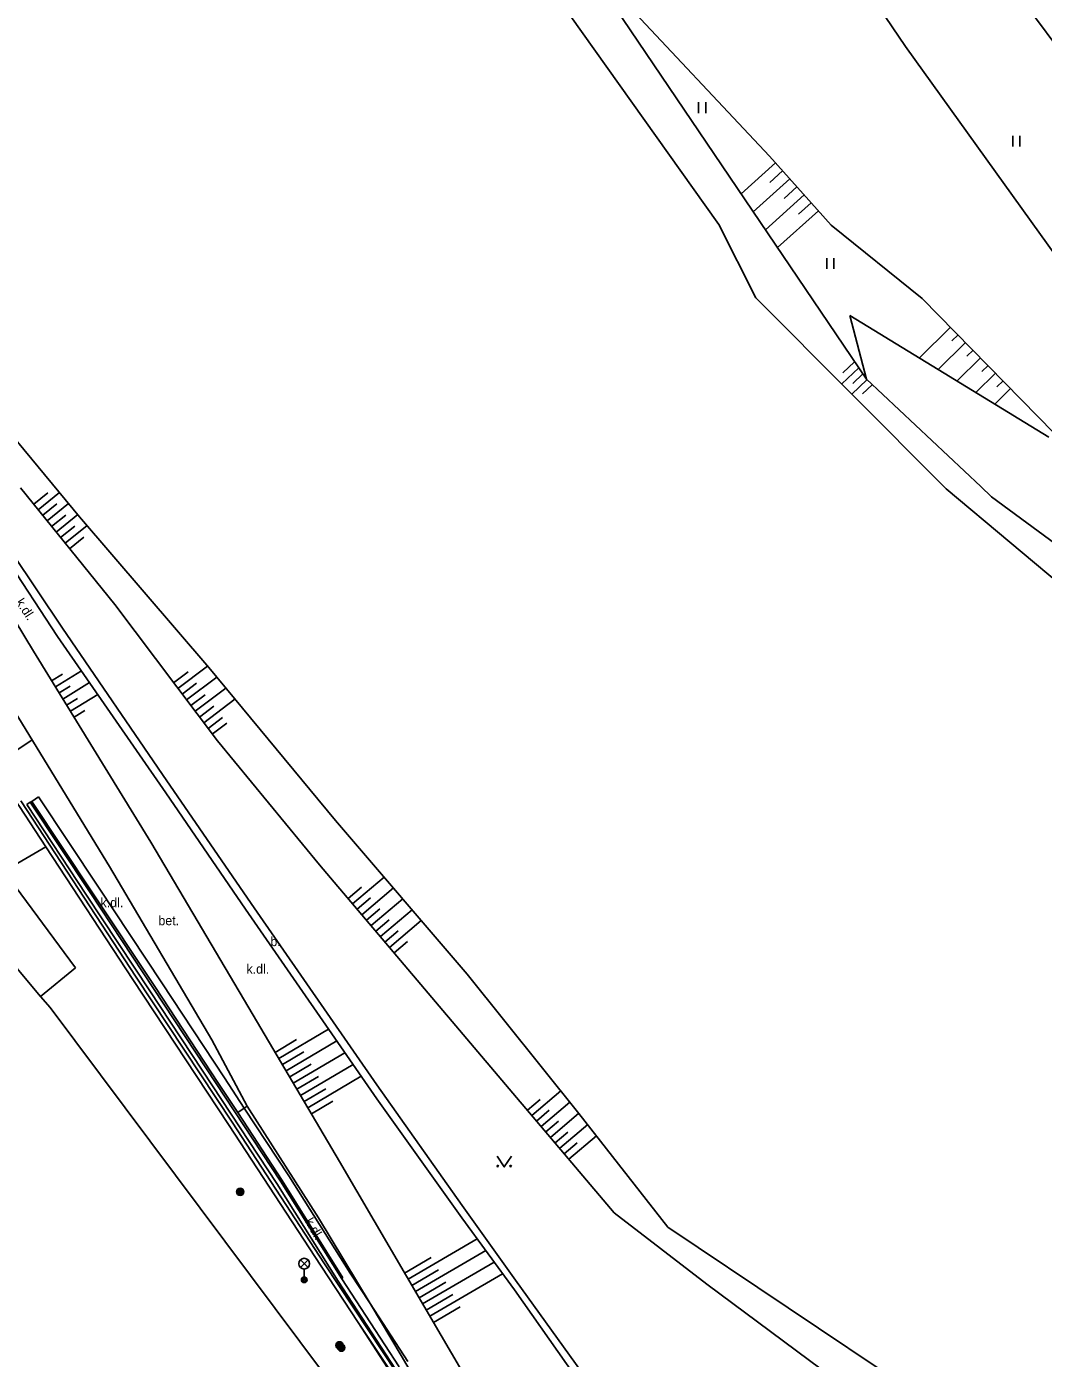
# Model space of a CAD drawing. Extents: x -538441 to -536770, y -1181008 to -1179809.
# Drawn here: x -537656.4 to -537585.3, y -1180744.2 to -1180651.1 of the extents above; entities that cross this region are included whole.
import ezdxf

# ---------------------------------------------------------------- set-up
doc = ezdxf.new("R2010")
doc.units = 0
for name, color, linetype in [('Vrstva 10', 7, 'Continuous'), ('Vrstva 11', 7, 'Continuous'), ('Vrstva 14', 7, 'Continuous'), ('Vrstva 15', 7, 'Continuous'), ('Vrstva 25', 7, 'Continuous'), ('Vrstva 33', 7, 'Continuous'), ('Vrstva 36', 7, 'Continuous'), ('Vrstva 40', 7, 'Continuous'), ('Vrstva 7', 7, 'Continuous')]:
    doc.layers.add(name, color=color, linetype=linetype)

msp = doc.modelspace()

# ---------------------------------------------------------------- linework, layer by layer
at = {"layer": 'Vrstva 10'}
for p, q in [((-537657.91, -1180688.16), (-537654.23, -1180693.74)), ((-537653.9, -1180693.17), (-537657.44, -1180687.87)), ((-537655.93, -1180694.76), (-537659.5, -1180688.86)), ((-537646.6, -1180703.84), (-537653.9, -1180693.17)), ((-537654.23, -1180693.74), (-537646.67, -1180704.67)), ((-537647.71, -1180708.12), (-537655.93, -1180694.76)), ((-537658.55, -1180696.85), (-537650.6, -1180709.82)), ((-537640.49, -1180712.71), (-537646.6, -1180703.84)), ((-537646.67, -1180704.67), (-537641.08, -1180712.8)), ((-537640.55, -1180720.21), (-537647.71, -1180708.12)), ((-537650.6, -1180709.82), (-537643.44, -1180721.95)), ((-537641.08, -1180712.8), (-537631.91, -1180726.06)), ((-537631.89, -1180725.09), (-537640.49, -1180712.71)), ((-537634.52, -1180730.44), (-537640.55, -1180720.21)), ((-537643.44, -1180721.95), (-537640.963, -1180726.574)), ((-537625.92, -1180733.53), (-537631.89, -1180725.09)), ((-537631.91, -1180726.06), (-537625.95, -1180734.39)), ((-537627.41, -1180742.61), (-537634.52, -1180730.44)), ((-537622.2, -1180738.74), (-537625.92, -1180733.53)), ((-537625.95, -1180734.39), (-537622.28, -1180739.43)), ((-537615.14, -1180748.54), (-537622.2, -1180738.74)), ((-537622.28, -1180739.43), (-537615.74, -1180748.7)), ((-537622.71, -1180750.62), (-537627.41, -1180742.61))]:
    msp.add_line(p, q, dxfattribs=at)
at = {"layer": 'Vrstva 11'}
for p, q in [((-537655.559, -1180704.95), (-537656.04, -1180705.277)), ((-537651.379, -1180711.266), (-537655.559, -1180704.95)), ((-537657.58, -1180709.92), (-537655.05, -1180708.46)), ((-537646.941, -1180717.962), (-537651.379, -1180711.266)), ((-537660.741, -1180712.554), (-537655.44, -1180718.91)), ((-537642.559, -1180724.609), (-537646.941, -1180717.962)), ((-537641.174, -1180726.717), (-537642.559, -1180724.609)), ((-537638.06, -1180731.457), (-537641.174, -1180726.717)), ((-537640.963, -1180726.574), (-537635.981, -1180734.389)), ((-537633.763, -1180738.268), (-537638.06, -1180731.457)), ((-537635.981, -1180734.389), (-537632.377, -1180740.389)), ((-537632.377, -1180740.389), (-537630.207, -1180744.003)), ((-537630.207, -1180744.003), (-537625.581, -1180751.891))]:
    msp.add_line(p, q, dxfattribs=at)
for points in [[(-537657.93, -1180710.21), (-537652.97, -1180716.9)], [(-537652.97, -1180716.9), (-537655.44, -1180718.91)], [(-537655.44, -1180718.91), (-537654.76, -1180719.69)], [(-537654.76, -1180719.69), (-537633.762, -1180747.733)], [(-537641.62, -1180727.018), (-537641.174, -1180726.717), (-537640.963, -1180726.574)], [(-537629.732, -1180744.439), (-537632.377, -1180740.389), (-537633.763, -1180738.268)]]:
    msp.add_lwpolyline(points, dxfattribs=at)
at = {"layer": 'Vrstva 14'}
for p, q in [((-537605.91, -1180636.2), (-537594.91, -1180652.5)), ((-537573.42, -1180667.21), (-537593.09, -1180640.69)), ((-537622.28, -1180644.81), (-537607.98, -1180664.94)), ((-537597.65, -1180675.76), (-537617.93, -1180645.77)), ((-537617.93, -1180645.77), (-537604.44, -1180660.16)), ((-537594.91, -1180652.5), (-537584.28, -1180667.29)), ((-537604.44, -1180660.16), (-537600.11, -1180664.98)), ((-537607.98, -1180664.94), (-537605.38, -1180670.07)), ((-537600.11, -1180664.98), (-537593.74, -1180670.11)), ((-537605.38, -1180670.07), (-537592.06, -1180683.41)), ((-537593.74, -1180670.11), (-537584.511, -1180679.533)), ((-537598.82, -1180671.31), (-537597.65, -1180675.76)), ((-537584.89, -1180679.808), (-537598.82, -1180671.31)), ((-537652.699, -1180685.37), (-537662.512, -1180673.55)), ((-537589.649, -1180683.268), (-537597.65, -1180675.76)), ((-537656.83, -1180683.35), (-537650.24, -1180691.51)), ((-537592.06, -1180683.41), (-537575.48, -1180697.36)), ((-537588.89, -1180683.98), (-537589.649, -1180683.268)), ((-537575.7, -1180693.73), (-537588.89, -1180683.98)), ((-537643.657, -1180695.916), (-537652.699, -1180685.37)), ((-537650.24, -1180691.51), (-537643.05, -1180701.05)), ((-537634.782, -1180706.605), (-537643.657, -1180695.916)), ((-537643.05, -1180701.05), (-537635.9, -1180709.71)), ((-537625.57, -1180717.362), (-537634.782, -1180706.605)), ((-537635.9, -1180709.71), (-537615.294, -1180734.03)), ((-537617.76, -1180727.083), (-537625.57, -1180717.362)), ((-537611.533, -1180735.033), (-537617.76, -1180727.083)), ((-537615.294, -1180734.03), (-537608.81, -1180739.03)), ((-537583.278, -1180753.974), (-537611.533, -1180735.033)), ((-537608.81, -1180739.03), (-537596.89, -1180747.88))]:
    msp.add_line(p, q, dxfattribs=at)
at = {"layer": 'Vrstva 15'}
for p, q in [((-537606.418, -1180662.794), (-537604.014, -1180660.634)), ((-537604.408, -1180661.996), (-537603.513, -1180661.192)), ((-537605.57, -1180664.048), (-537603.012, -1180661.75)), ((-537603.405, -1180663.112), (-537602.51, -1180662.308)), ((-537604.721, -1180665.303), (-537602.009, -1180662.866)), ((-537602.402, -1180664.228), (-537601.508, -1180663.424)), ((-537603.874, -1180666.557), (-537601.007, -1180663.981)), ((-537593.959, -1180674.275), (-537591.765, -1180672.126)), ((-537591.664, -1180673.077), (-537591.24, -1180672.662)), ((-537592.639, -1180675.081), (-537590.716, -1180673.198)), ((-537590.614, -1180674.148), (-537590.191, -1180673.734)), ((-537598.473, -1180674.544), (-537599.293, -1180675.321)), ((-537591.317, -1180675.887), (-537589.666, -1180674.27)), ((-537598.189, -1180674.963), (-537599.373, -1180676.086)), ((-537597.905, -1180675.383), (-537598.605, -1180676.047)), ((-537589.997, -1180676.692), (-537588.617, -1180675.341)), ((-537589.564, -1180675.221), (-537589.141, -1180674.806)), ((-537597.612, -1180675.795), (-537598.666, -1180676.794)), ((-537597.247, -1180676.138), (-537597.917, -1180676.773)), ((-537588.675, -1180677.499), (-537587.567, -1180676.413)), ((-537588.515, -1180676.292), (-537588.092, -1180675.877)), ((-537655.904, -1180684.494), (-537654.916, -1180683.696)), ((-537655.59, -1180684.884), (-537654.101, -1180683.682)), ((-537655.276, -1180685.273), (-537654.287, -1180684.475)), ((-537654.962, -1180685.662), (-537653.462, -1180684.451)), ((-537654.648, -1180686.051), (-537653.659, -1180685.253)), ((-537654.334, -1180686.44), (-537652.823, -1180685.22)), ((-537654.02, -1180686.829), (-537653.031, -1180686.031)), ((-537653.706, -1180687.218), (-537652.174, -1180685.982)), ((-537653.392, -1180687.607), (-537652.403, -1180686.808)), ((-537645.818, -1180697.377), (-537643.743, -1180695.812)), ((-537654.651, -1180696.838), (-537653.889, -1180696.369)), ((-537654.389, -1180697.264), (-537652.568, -1180696.143)), ((-537653.865, -1180698.116), (-537651.998, -1180696.967)), ((-537646.119, -1180696.978), (-537645.109, -1180696.217)), ((-537645.216, -1180698.175), (-537643.104, -1180696.582)), ((-537654.127, -1180697.69), (-537653.365, -1180697.221)), ((-537653.341, -1180698.967), (-537651.429, -1180697.79)), ((-537645.517, -1180697.776), (-537644.508, -1180697.015)), ((-537644.915, -1180698.575), (-537643.906, -1180697.814)), ((-537644.614, -1180698.974), (-537642.464, -1180697.353)), ((-537653.603, -1180698.542), (-537652.841, -1180698.073)), ((-537644.313, -1180699.373), (-537643.304, -1180698.612)), ((-537644.012, -1180699.772), (-537641.825, -1180698.123)), ((-537653.079, -1180699.393), (-537652.317, -1180698.924)), ((-537643.711, -1180700.172), (-537642.702, -1180699.411)), ((-537643.41, -1180700.571), (-537642.401, -1180699.81)), ((-537658.529, -1180702.636), (-537656.023, -1180700.972)), ((-537633.592, -1180712.434), (-537631.389, -1180710.567)), ((-537633.915, -1180712.053), (-537632.984, -1180711.264)), ((-537632.945, -1180713.197), (-537630.738, -1180711.327)), ((-537633.268, -1180712.816), (-537632.337, -1180712.027)), ((-537632.622, -1180713.579), (-537631.691, -1180712.79)), ((-537632.299, -1180713.96), (-537630.088, -1180712.086)), ((-537631.975, -1180714.342), (-537631.044, -1180713.553)), ((-537631.652, -1180714.723), (-537629.437, -1180712.846)), ((-537631.006, -1180715.486), (-537628.787, -1180713.605)), ((-537631.329, -1180715.104), (-537630.398, -1180714.315)), ((-537630.682, -1180715.867), (-537629.752, -1180715.079)), ((-537638.759, -1180723.249), (-537635.274, -1180721.195)), ((-537639.013, -1180722.818), (-537637.51, -1180721.932)), ((-537638.251, -1180724.11), (-537634.704, -1180722.019)), ((-537638.505, -1180723.679), (-537637.002, -1180722.793)), ((-537637.743, -1180724.972), (-537634.134, -1180722.844)), ((-537637.997, -1180724.541), (-537636.494, -1180723.655)), ((-537637.236, -1180725.833), (-537633.564, -1180723.668)), ((-537637.49, -1180725.402), (-537635.987, -1180724.516)), ((-537636.728, -1180726.695), (-537632.993, -1180724.493)), ((-537636.982, -1180726.264), (-537635.479, -1180725.378)), ((-537621.048, -1180727.239), (-537619.017, -1180725.518)), ((-537636.474, -1180727.125), (-537634.971, -1180726.239)), ((-537621.371, -1180726.858), (-537620.481, -1180726.104)), ((-537620.401, -1180728.002), (-537618.391, -1180726.298)), ((-537620.724, -1180727.621), (-537619.834, -1180726.867)), ((-537620.078, -1180728.384), (-537619.188, -1180727.63)), ((-537619.755, -1180728.765), (-537617.764, -1180727.078)), ((-537619.431, -1180729.147), (-537618.541, -1180728.393)), ((-537619.108, -1180729.528), (-537617.147, -1180727.866)), ((-537618.462, -1180730.291), (-537616.53, -1180728.653)), ((-537618.785, -1180729.909), (-537617.896, -1180729.155)), ((-537629.704, -1180738.684), (-537624.877, -1180735.864)), ((-537629.199, -1180739.547), (-537624.285, -1180736.676)), ((-537629.956, -1180738.252), (-537628.091, -1180737.162)), ((-537628.695, -1180740.411), (-537623.693, -1180737.489)), ((-537629.451, -1180739.116), (-537627.586, -1180738.026)), ((-537628.947, -1180739.979), (-537627.082, -1180738.889)), ((-537628.19, -1180741.274), (-537623.102, -1180738.301)), ((-537628.443, -1180740.842), (-537626.578, -1180739.752)), ((-537627.938, -1180741.706), (-537626.073, -1180740.616))]:
    msp.add_line(p, q, dxfattribs=at)
at = {"layer": 'Vrstva 25'}
for centre, radius in [((-537641.46, -1180732.57), 0.25), ((-537641.46, -1180732.57), 0.2), ((-537641.46, -1180732.57), 0.15), ((-537641.46, -1180732.57), 0.1), ((-537641.46, -1180732.57), 0.05), ((-537634.51, -1180743.3), 0.25), ((-537634.51, -1180743.3), 0.2), ((-537634.51, -1180743.3), 0.15), ((-537634.39, -1180743.47), 0.25), ((-537634.51, -1180743.3), 0.1), ((-537634.39, -1180743.47), 0.2), ((-537634.51, -1180743.3), 0.05), ((-537634.39, -1180743.47), 0.15), ((-537634.39, -1180743.47), 0.1), ((-537634.39, -1180743.47), 0.05)]:
    msp.add_circle(centre, radius, dxfattribs=at)
at = {"layer": 'Vrstva 33'}
for p, q in [((-537637.245, -1180737.86), (-537636.715, -1180737.33)), ((-537637.245, -1180737.33), (-537636.715, -1180737.86)), ((-537636.98, -1180737.97), (-537636.98, -1180738.72))]:
    msp.add_line(p, q, dxfattribs=at)
for centre, radius in [((-537636.98, -1180737.595), 0.375), ((-537636.98, -1180738.72), 0.2), ((-537636.98, -1180738.72), 0.145), ((-537636.98, -1180738.72), 0.0876)]:
    msp.add_circle(centre, radius, dxfattribs=at)
at = {"layer": 'Vrstva 36'}
for p, q in [((-537609.393, -1180657.147), (-537609.393, -1180656.397)), ((-537608.893, -1180657.147), (-537608.893, -1180656.397)), ((-537587.414, -1180659.495), (-537587.414, -1180658.745)), ((-537586.914, -1180659.495), (-537586.914, -1180658.745)), ((-537600.43, -1180668.033), (-537600.43, -1180667.283)), ((-537599.93, -1180668.033), (-537599.93, -1180667.283))]:
    msp.add_line(p, q, dxfattribs=at)
msp.add_lwpolyline([(-537623.487, -1180730.074), (-537622.987, -1180730.824), (-537622.487, -1180730.074)], dxfattribs=at)
for centre in [(-537623.437, -1180730.774), (-537622.538, -1180730.774)]:
    msp.add_circle(centre, 0.05, dxfattribs=at)
at = {"layer": 'Vrstva 7'}
for p, q in [((-537656.8, -1180705.24), (-537648.73, -1180717.57)), ((-537651.963, -1180711.652), (-537656.143, -1180705.336)), ((-537651.846, -1180711.602), (-537656.04, -1180705.277)), ((-537652.213, -1180711.818), (-537656.393, -1180705.502)), ((-537647.775, -1180718.513), (-537652.213, -1180711.818)), ((-537647.525, -1180718.348), (-537651.963, -1180711.652)), ((-537647.39, -1180718.296), (-537651.846, -1180711.602)), ((-537642.271, -1180727.855), (-537648.981, -1180717.735)), ((-537648.73, -1180717.57), (-537642.02, -1180727.69)), ((-537643.143, -1180724.994), (-537647.525, -1180718.348)), ((-537643.03, -1180724.923), (-537647.39, -1180718.296)), ((-537643.394, -1180725.159), (-537647.775, -1180718.513)), ((-537641.62, -1180727.018), (-537643.03, -1180724.923)), ((-537638.901, -1180731.998), (-537643.394, -1180725.159)), ((-537638.649, -1180731.836), (-537643.143, -1180724.994)), ((-537642.02, -1180727.69), (-537635.55, -1180737.61)), ((-537638.529, -1180731.785), (-537641.62, -1180727.018)), ((-537635.801, -1180737.775), (-537642.271, -1180727.855)), ((-537634.605, -1180738.808), (-537638.901, -1180731.998)), ((-537634.353, -1180738.646), (-537638.649, -1180731.836)), ((-537634.288, -1180738.592), (-537638.529, -1180731.785)), ((-537635.55, -1180737.61), (-537630.49, -1180745.24)), ((-537630.587, -1180744.958), (-537634.605, -1180738.808)), ((-537634.353, -1180738.646), (-537634.288, -1180738.592)), ((-537630.33, -1180744.802), (-537634.353, -1180738.646)), ((-537633.2, -1180741.71), (-537630.9, -1180745.27))]:
    msp.add_line(p, q, dxfattribs=at)
for points in [[(-537656.393, -1180705.502), (-537656.143, -1180705.336), (-537656.04, -1180705.277)], [(-537655.05, -1180708.46), (-537656.896, -1180705.641), (-537657.05, -1180705.405)], [(-537648.981, -1180717.735), (-537655.05, -1180708.46)], [(-537630.74, -1180745.406), (-537633.2, -1180741.71), (-537635.801, -1180737.775)]]:
    msp.add_lwpolyline(points, dxfattribs=at)

# ---------------------------------------------------------------- texts
at = {"layer": 'Vrstva 40'}
for rotation, p in [(303.40478, (-537657.184, -1180691.351)), (300.38147, (-537636.964, -1180734.627))]:
    msp.add_text('k.dl.', height=0.65, rotation=rotation, dxfattribs=at).set_placement(p)
for s, p in [('k.dl.', (-537651.23, -1180712.671)), ('bet.', (-537647.181, -1180713.93)), ('b.', (-537639.348, -1180715.392)), ('k.dl.', (-537641.02, -1180717.314))]:
    msp.add_text(s, height=0.65, dxfattribs=at).set_placement(p)

doc.saveas('drawing.dxf')
